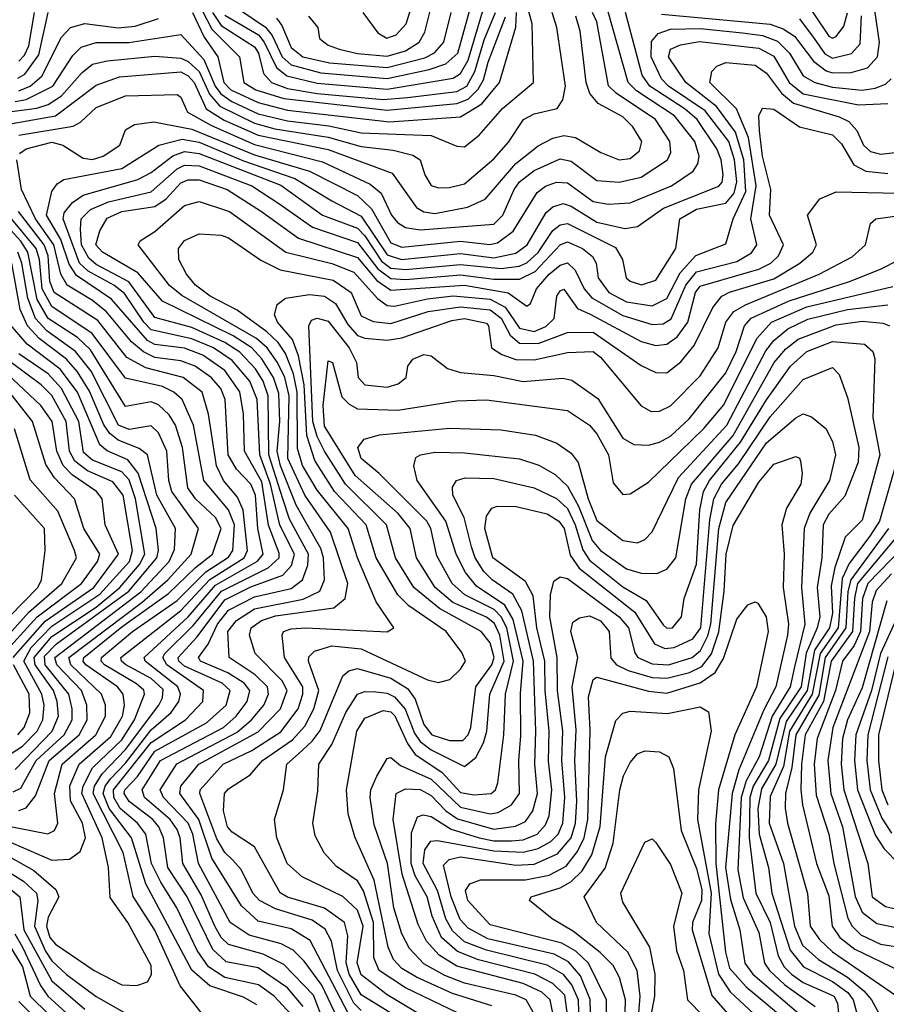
# Model space of a CAD drawing. Extents: x 501367 to 657802, y 482273 to 547541.
# Tile 448 of 656: x 568818 to 571171, y 524523 to 527196. Entities that reach past the tile are written whole.
import ezdxf

# ---------------------------------------------------------------- set-up
doc = ezdxf.new("R2010")
doc.units = 0

msp = doc.modelspace()

# ---------------------------------------------------------------- linework, layer by layer
at = {"layer": '0CON20XD'}
for points in [[(570560.6, 527210.6), (570855, 527183.3), (570890.6, 527170.6), (570921.1, 527151.1), (570973.1, 527083.1), (571007.2, 527057.2), (571025, 527051.5), (571075, 527052.2), (571119.5, 527065), (571146.9, 527095), (571152.3, 527135), (571121.7, 527345)], [(568805, 526974.1), (568835, 526979.3), (568907.5, 527015), (568961.7, 527098.3), (568985, 527121.5), (569025, 527133.8), (569113.7, 527133.7), (569255, 527155.9), (569318.1, 527088.1), (569348.2, 527015), (569364.2, 526994.2), (569393.4, 526973.4), (569465, 526940.7), (569545, 526920.9), (569657.4, 526907.4), (569745, 526889), (569935, 526881.5), (570005, 526852.7), (570025, 526851.1), (570065, 526882.4), (570128.4, 526955), (570212.9, 527025), (570208.7, 527185), (570179, 527295)], [(569385, 527243.4), (569485.4, 527175.4), (569502.9, 527152.9), (569530.3, 527095), (569555, 527073.7), (569635, 527051.7), (569815, 527035.8), (569929.3, 527060.7), (569975, 527075.8), (570007.3, 527105), (570062.3, 527305)], [(569602, 527205), (569626.9, 527175), (569631.5, 527145), (569655, 527127.1), (569685, 527115.6), (569735, 527104.3), (569815, 527097.2), (569865, 527110.9), (569902.5, 527135), (569917.6, 527162.4), (569947.7, 527282.3)], [(569285, 527276.3), (569339.8, 527169.8), (569414.1, 527095), (569426.6, 527025), (569459, 527005), (569535, 526981.7), (569815, 526950.5), (570005, 526968.4), (570035, 526980.1), (570062.9, 527007.1), (570077.2, 527032.8), (570089.4, 527080.6), (570136.7, 527203.3)], [(570935, 527270.6), (571015, 527151.1), (571025, 527146), (571035, 527150), (571055, 527178.7), (571065.6, 527214.4)], [(569375, 527207.7), (569465.7, 527155), (569481.5, 527135), (569515, 527066.5), (569543.2, 527043.2), (569625, 527023.1), (569815, 527007.2), (569995, 527037.1), (570015, 527049.9), (570035, 527086), (570079.7, 527235)], [(568719.6, 526900.4), (568914.8, 526935), (569025, 527018.5), (569089, 527041), (569255, 527053.9), (569275, 527043.2), (569291.4, 527025), (569324, 526954), (569372.7, 526922.7), (569465, 526882), (569655, 526843.1), (569829.2, 526779.2), (569895, 526685.7), (569915, 526674.5), (569945, 526669.4), (570033.2, 526686.8), (570081.7, 526708.3), (570164.8, 526805.2), (570225, 526853), (570265, 526874.5), (570295, 526881.2), (570326.4, 526876.4), (570395.6, 526835), (570445, 526815.6), (570475, 526819), (570500.2, 526839.8), (570507, 526865), (570482.1, 526905), (570455, 526931.9), (570388.3, 526968.3), (570365.8, 526995.8), (570355.7, 527025), (570339.1, 527165), (570327.5, 527205)], [(568795, 526946.5), (568864, 526956), (568895, 526965.9), (568930.8, 526989.2), (568987.6, 527052.4), (569015.3, 527074.7), (569055.6, 527084.4), (569185, 527096.8), (569255, 527091.2), (569275, 527082.8), (569305, 527054.9), (569333.3, 526993.3), (569361.5, 526961.5), (569455, 526914.6), (569510.8, 526899.2), (569655, 526876.8), (569745, 526851.8), (569831.6, 526841.6), (569885, 526828.4), (569905.3, 526815), (569917.3, 526775), (569935, 526746.2), (569955, 526739.3), (569985, 526740.2), (570025, 526750.6), (570105, 526818.1), (570145, 526863.2), (570185.4, 526925), (570215, 526940.7), (570276.9, 526955), (570292, 526978), (570300, 527015), (570276.5, 527175), (570263.4, 527215)], [(568813, 527037), (568831.6, 527048.4), (568869.8, 527100.2), (568894.9, 527215)], [(568815, 527083), (568830.9, 527099.1), (568842.6, 527125), (568857.6, 527215)], [(568815, 526882), (568962.8, 526907.2), (568982.5, 526917.5), (569025, 526957.3), (569105, 526988.8), (569245, 526992.7), (569255, 526985.6), (569273.1, 526945), (569338.5, 526908.5), (569455, 526856.9), (569640.3, 526810.3), (569769.3, 526749.3), (569799.4, 526725), (569827.1, 526665), (569843.5, 526645), (569865, 526631.9), (569905.1, 526625.1), (570105, 526641), (570129.1, 526665), (570159.9, 526735), (570175, 526755.5), (570215, 526786.7), (570285, 526818.6), (570315, 526812.2), (570385, 526759.5), (570445.2, 526755.1), (570505, 526768.4), (570577, 526815), (570585.6, 526835), (570582.7, 526865), (570543.8, 526925), (570436.8, 526996.8), (570416.5, 527016.5), (570385, 527190.3), (570373.2, 527215)], [(568817.3, 526832.7), (568835, 526845.4), (568905, 526863.4), (568935, 526854.8), (568990.2, 526820.2), (569015, 526816.5), (569044.7, 526825), (569089.7, 526855), (569105, 526897.1), (569129.1, 526910.9), (569181.5, 526918.5), (569285, 526898.7), (569455, 526829.1), (569604.5, 526784.5), (569735, 526718.8), (569772.8, 526682.8), (569825, 526590.5), (569855, 526578.4), (570015, 526595.1), (570094.4, 526585.6), (570115, 526590), (570158, 526622), (570222.8, 526727.2), (570245.8, 526744.2), (570275, 526754.8), (570305, 526753.3), (570375, 526702.3), (570415.2, 526694.9), (570475, 526698.3), (570587.2, 526745), (570646.2, 526785), (570658.9, 526805), (570662.6, 526825), (570650.6, 526865), (570595.4, 526935), (570492.3, 527002.3), (570469.6, 527025), (570413.4, 527223.4)], [(569555.2, 524495.2), (569508.6, 524545), (569465.7, 524575.7), (569375, 524596.3), (569330.7, 524625), (569299.4, 524669.4), (569244, 524785), (569200.9, 524855), (569175.3, 524905), (569160.3, 524985), (569137.9, 525015), (569090.2, 525055), (569073.4, 525085), (569072.5, 525105), (569175, 525234.1), (569268.2, 525295), (569314.8, 525345), (569316.5, 525375), (569217, 525445), (569206.6, 525465), (569211.8, 525475), (569288.4, 525551.6), (569365.3, 525645), (569492.2, 525707.8), (569522.3, 525735), (569522.6, 525747.4), (569493.4, 525823.4), (569475, 525941), (569428, 526025), (569425.3, 526125), (569415.6, 526185.6), (569375, 526243.6), (569314.9, 526284.9), (569265, 526303.9), (569185, 526314), (569165.1, 526325.1), (569067.1, 526437.1), (568971.7, 526501.6), (568952.1, 526532.1), (568929.4, 526599.4), (568890.6, 526665), (568905, 526729.5), (568919.4, 526750.6), (568937.7, 526762.3), (569095, 526791.5), (569195.1, 526854.9), (569258.6, 526871.4), (569305, 526863), (569425, 526812.7), (569564.9, 526764.9), (569665, 526703.8), (569745, 526662.9), (569815, 526557.4), (569854.8, 526544.8), (570015, 526560.8), (570105, 526549), (570165, 526562), (570195.4, 526585), (570247.2, 526672.8), (570265, 526687.8), (570293.1, 526696.9), (570315, 526689.9), (570385, 526646), (570461, 526629), (570495, 526634.3), (570565.7, 526684.3), (570716.1, 526743.9), (570724.7, 526755), (570727.8, 526775), (570722.7, 526815), (570710.6, 526845), (570657.2, 526925), (570625, 526953.1), (570528.2, 527015), (570508, 527045), (570462.7, 527215)], [(569287.2, 527215), (569318.7, 527148.7), (569355.6, 527095), (569371.8, 527025), (569391.1, 527005), (569465, 526971.4), (569545, 526949.9), (569821.8, 526918.2), (570015, 526932.1), (570072.9, 526967.1), (570120.6, 527025), (570164.8, 527175.2), (570167, 527215)], [(569341.3, 527215), (569365, 527180.3), (569455, 527122.3), (569466, 527105), (569480, 527050), (569501, 527025), (569545, 527008.9), (569625, 526995.6), (569805, 526979.6), (569870.4, 526985), (570005, 527000.9), (570031.4, 527015), (570053.2, 527055), (570078.6, 527141.4), (570109.2, 527215)], [(569515, 527199.7), (569529.8, 527179.8), (569555, 527120.8), (569586.9, 527095), (569659, 527079), (569815, 527065.7), (569917.8, 527092.2), (569944, 527106), (569969.1, 527135), (569989.3, 527215)], [(569749, 527215), (569789.8, 527159.8), (569814.2, 527145.8), (569840, 527155), (569866.7, 527185), (569879.4, 527225)], [(570935, 527198.4), (570974.8, 527144.8), (571003.6, 527103.6), (571025, 527091.4), (571076.2, 527103.8), (571099.6, 527130.4), (571103.7, 527206.3)], [(568815, 527003.1), (568845.8, 527015), (568877.7, 527042.3), (568931.6, 527148.4), (568955.4, 527175), (568994.9, 527185.1), (569085, 527173.5), (569131.4, 527178.6), (569195, 527198.8)], [(569587.1, 524517.1), (569545, 524568.3), (569465, 524622.4), (569378.3, 524638.3), (569341.8, 524671.8), (569272.6, 524815), (569219.9, 524895), (569208, 524975), (569195.3, 525005), (569178.9, 525025), (569115, 525073.3), (569101.3, 525095), (569103.5, 525105), (569138, 525142), (569185, 525209.9), (569325, 525287.2), (569378.6, 525335), (569389, 525375), (569367.3, 525395), (569265, 525441), (569249.7, 525455), (569248.2, 525465), (569299.7, 525520.3), (569375, 525621.5), (569445, 525656.5), (569532.3, 525687.7), (569556.1, 525713.9), (569563.9, 525745), (569523.7, 525823.7), (569498.8, 525935), (569469.3, 526015), (569462.2, 526165), (569442.3, 526215), (569395, 526270.4), (569343.9, 526305), (569285, 526329.5), (569175, 526354.4), (569154.6, 526375), (569102.2, 526452.2), (569073, 526475), (569003.3, 526513.3), (568979.7, 526535), (568935.8, 526655), (568938.1, 526671.9), (568960.8, 526699.2), (568990.4, 526719.6), (569138.2, 526761.8), (569175, 526780.9), (569233.6, 526826.4), (569265, 526837.8), (569305, 526832.6), (569526.6, 526746.6), (569639.6, 526665), (569735, 526629.7), (569755, 526609.5), (569800.4, 526540.4), (569825, 526521), (569865, 526517.8), (570015, 526531.2), (570125, 526520.4), (570173.5, 526526.5), (570195, 526535.7), (570225, 526564.1), (570265, 526623.6), (570285, 526639), (570305, 526642.4), (570435, 526577.5), (570454.4, 526545), (570464.7, 526495), (570475, 526486.2), (570506, 526476), (570545, 526488.6), (570599.6, 526575), (570610.2, 526655), (570655, 526681.5), (570735, 526697.9), (570757.7, 526725), (570764.6, 526755.4), (570758.6, 526815), (570742.8, 526865), (570678.5, 526948.5), (570579.7, 527015), (570560.6, 527035), (570531.9, 527095), (570533.6, 527136.4), (570551.2, 527158.8), (570585, 527169.8), (570665, 527172.3), (570780.1, 527160.1), (570835, 527153.2), (570875, 527137.3), (570907.9, 527105), (570945, 527043.6), (570976.7, 527025), (571025, 527012.7), (571105, 527004.9), (571140.4, 527009.6), (571168.9, 527021.1), (571183.9, 527035)], [(569655, 524444.4), (569615, 524547.8), (569535, 524631.4), (569478.9, 524658.9), (569385, 524685.7), (569365.1, 524705), (569347.2, 524735), (569310.8, 524820.8), (569260.2, 524905), (569253.6, 524975), (569245, 524998.1), (569226.2, 525025), (569156.9, 525085), (569150.2, 525105), (569199.7, 525185), (569370.9, 525275), (569405.9, 525305), (569435.4, 525345), (569442.5, 525375), (569427.1, 525395), (569383.2, 525423.2), (569308.3, 525455), (569303.1, 525465), (569329, 525501), (569354.4, 525555), (569385, 525593.3), (569455, 525629.6), (569555, 525651.9), (569585.8, 525675), (569600.3, 525715), (569601.9, 525745), (569550, 525840), (569532, 525895), (569493.9, 526015), (569492.2, 526175), (569479, 526215), (569458.3, 526248.3), (569415, 526293.5), (569375, 526320), (569285, 526360.2), (569185, 526387.4), (569114.3, 526484.3), (569025, 526531.6), (569005, 526548.2), (568985.2, 526585), (568983.1, 526626.9), (568984.9, 526655.1), (569009.7, 526680.3), (569058.8, 526701.2), (569175, 526728.5), (569245, 526790.9), (569265, 526800.9), (569305, 526799), (569448.3, 526745), (569524.1, 526695), (569612.8, 526632.8), (569735, 526591.2), (569790, 526520), (569825, 526493.1), (569865, 526491), (570015, 526503.7), (570105, 526491.7), (570175, 526491.6), (570217.3, 526512.7), (570285, 526584.9), (570305, 526593.1), (570345.8, 526575), (570372.8, 526552.8), (570382.7, 526535), (570388.5, 526495), (570417.2, 526455), (570465, 526429.6), (570535, 526419), (570575, 526438.8), (570610.9, 526509.1), (570653.8, 526556.2), (570735, 526587.5), (570755.1, 526655), (570789.1, 526729.1), (570783.6, 526815), (570760.8, 526890.8), (570709.9, 526959.9), (570626.4, 527025), (570579.3, 527095), (570585, 527115.7), (570612.2, 527127.8), (570663.2, 527136.8), (570825, 527118.8), (570865, 527096.9), (570907.1, 527025), (570945, 526994.2), (571095.6, 526964.4), (571175, 526968.6)], [(569688.4, 524468.4), (569638.2, 524575), (569590.2, 524640.2), (569560.1, 524670.1), (569527.7, 524687.7), (569440.6, 524710.6), (569389.3, 524745), (569303.4, 524905), (569287.4, 524985), (569275.3, 525015), (569208.5, 525085), (569199.1, 525105), (569244.4, 525175.6), (569408.5, 525261.5), (569446.9, 525295), (569480.4, 525335), (569492.8, 525365), (569490.5, 525385), (569457.1, 525417.1), (569386.3, 525465), (569383, 525535), (569406.1, 525565), (569455, 525596.9), (569587.1, 525622.9), (569632.7, 525645), (569645.7, 525675), (569642.5, 525735), (569635, 525760.7), (569568.5, 525878.5), (569526.2, 525985), (569516.9, 526025), (569524.4, 526105), (569521.5, 526181.5), (569506.5, 526225), (569475.3, 526275.3), (569447.6, 526305), (569397.5, 526337.5), (569205, 526431.8), (569138.6, 526508.6), (569042.5, 526565), (569024.6, 526585), (569035, 526622.7), (569055, 526656.8), (569095, 526675.6), (569185, 526688.4), (569215, 526709.9), (569255, 526752.6), (569275, 526761.1), (569305, 526761.6), (569380.8, 526735), (569474.4, 526675), (569575, 526602.6), (569735, 526550.2), (569787.5, 526487.5), (569825, 526461.6), (570025, 526475.3), (570144, 526454), (570195, 526418.1), (570204.6, 526425.4), (570221.2, 526465), (570254.9, 526505), (570285, 526529.5), (570305, 526535.8), (570326, 526516), (570350.4, 526465), (570371.1, 526441.1), (570455, 526393.2), (570535, 526368.2), (570565, 526370.7), (570586.2, 526383.8), (570626.8, 526475), (570655, 526511.4), (570765, 526539.6), (570805, 526562.6), (570818.8, 526585), (570802.5, 526655), (570817.5, 526745), (570796.1, 526876.1), (570763.7, 526953.7), (570691.4, 527025), (570696.9, 527055), (570710.5, 527069.5), (570735, 527079.7), (570815, 527072), (570845, 527050.5), (570886.2, 526996.2), (570919.1, 526969.1), (571042.6, 526932.6), (571069.2, 526919.2), (571090.6, 526895), (571108.8, 526855), (571128, 526838), (571155, 526830.4), (571195, 526835.7)], [(569709.6, 524499.6), (569606.4, 524696.4), (569555, 524728.5), (569465, 524748.8), (569420.2, 524790.2), (569339.6, 524919.6), (569303.9, 525025), (569252.1, 525095), (569255.1, 525115), (569303.9, 525175), (569465, 525262.5), (569526.2, 525325), (569543.7, 525375), (569530.8, 525400.8), (569456.7, 525475), (569441.3, 525525), (569446.5, 525545), (569473.8, 525565), (569512.5, 525577.5), (569670.9, 525599.1), (569701, 525625), (569708.3, 525665), (569661.9, 525805), (569591.9, 525905), (569545.8, 526005), (569549.4, 526175), (569537.9, 526225), (569517.8, 526265), (569489.5, 526305), (569460.6, 526330.6), (569257.5, 526447.5), (569224.6, 526474.6), (569139.1, 526585), (569144.8, 526595.2), (569185, 526621.1), (569265, 526691.3), (569305, 526701.9), (569387.3, 526675), (569540, 526565), (569665, 526534), (569725, 526510.4), (569788.9, 526438.9), (569815, 526419.6), (569835, 526418.2), (569925, 526438.3), (569995, 526446.5), (570095, 526436.8), (570135.4, 526415.4), (570175, 526358.6), (570215, 526349.7), (570246.6, 526363.4), (570269, 526385), (570276.4, 526445), (570285, 526460), (570295, 526464), (570332, 526412), (570366.8, 526396.8), (570505, 526322.7), (570545, 526311.7), (570575, 526315.1), (570602.7, 526335), (570631.5, 526375), (570652.6, 526455), (570665, 526472.6), (570825, 526519.1), (570856.9, 526535), (570878, 526555), (570891.7, 526585), (570853.3, 526665), (570857.3, 526735), (570834.3, 526825), (570826.1, 526893.9), (570824.8, 526935.2), (570835, 526955.4), (570865, 526953.1), (570935.4, 526905.4), (571025, 526883.6), (571048.7, 526858.7), (571082.3, 526802.3), (571114.7, 526784.7), (571175, 526778)], [(569461.7, 524521.7), (569425, 524543), (569333.8, 524573.8), (569285.5, 524615.5), (569160.1, 524850.1), (569121.3, 524975), (569060.4, 525055), (569044.1, 525095), (569049.6, 525115), (569064.5, 525135.5), (569105, 525177.6), (569175, 525268.5), (569229.1, 525315), (569250, 525345), (569254.2, 525365), (569247.1, 525385), (569158.2, 525455), (569155.5, 525465), (569274.8, 525575.2), (569349.2, 525660.8), (569463.7, 525726.3), (569478.8, 525745), (569464, 525815), (569457.7, 525905), (569445.2, 525935.2), (569406.2, 525976.2), (569383.6, 526015), (569375.4, 526165), (569364.1, 526195), (569338, 526225), (569294.3, 526255), (569255, 526269.5), (569185, 526278.9), (569154, 526294), (569121.2, 526321.2), (569053.3, 526403.3), (569015, 526433.8), (568946.4, 526475), (568929.6, 526505), (568910.7, 526585), (568860.3, 526655), (568822.5, 526735), (568810, 526815)], [(569745, 524506.1), (569725, 524526.7), (569680.8, 524615), (569664.6, 524695), (569647.3, 524727.3), (569611.7, 524751.7), (569512.6, 524782.6), (569468.8, 524805), (569451.1, 524825), (569419.2, 524889.1), (569395.7, 524915), (569375, 524935.5), (569352.8, 524972.8), (569306.4, 525095), (569307.3, 525105), (569370.6, 525175), (569447.8, 525212.2), (569526.8, 525263.2), (569574.2, 525325), (569586.7, 525365), (569586.4, 525385), (569537, 525465), (569530, 525525), (569534.1, 525535), (569555, 525542.5), (569595, 525544.9), (569815, 525534.2), (569833.1, 525545), (569785.4, 525615.4), (569735.1, 525735), (569709.6, 525815), (569625, 525918.8), (569586, 525986), (569572.2, 526032.2), (569571, 526185), (569561.2, 526235), (569539.5, 526289.5), (569519.3, 526319.3), (569488.7, 526348.7), (569407.8, 526407.8), (569334.8, 526445), (569294.8, 526475), (569270.4, 526505), (569249.8, 526545), (569248.6, 526575), (569265, 526596.8), (569305, 526614.8), (569365, 526611.2), (569385, 526603.6), (569472.7, 526542.7), (569525, 526516.6), (569668.6, 526488.6), (569717.8, 526455), (569745, 526391.8), (569777, 526377), (569825, 526371.4), (569926.6, 526403.4), (570015, 526416.4), (570095, 526408.1), (570125, 526385.9), (570149.4, 526339.4), (570175, 526318.1), (570225, 526317), (570305, 526347.2), (570375, 526348), (570505, 526257.5), (570545, 526238.4), (570575, 526237.3), (570612.5, 526267.5), (570648.9, 526311.1), (570700, 526415), (570724.5, 526445.5), (570745, 526456.6), (570865, 526492.5), (570935.7, 526535), (570971.1, 526565), (570980.8, 526585), (570956.8, 526665), (570990.4, 526709.6), (571035, 526728.7), (571205, 526725.4)], [(569310.7, 524500.7), (569253.2, 524573.2), (569185, 524724.3), (569125.9, 524815.9), (569098.4, 524935), (569017.2, 525095), (569021.2, 525115), (569041.6, 525148.4), (569105, 525214.7), (569195.4, 525335), (569205.6, 525355), (569207.3, 525377.3), (569175, 525407.6), (569105.5, 525445), (569093.8, 525455), (569092.7, 525465), (569255, 525592.6), (569333.7, 525676.3), (569427.6, 525735), (569436.3, 525755), (569424.2, 525864.2), (569409.4, 525899.4), (569371.5, 525945), (569351.8, 525985), (569330.5, 526125), (569312.9, 526185), (569261.1, 526225), (569160.6, 526250.6), (569108.5, 526278.5), (569029.4, 526379.4), (568911.2, 526455), (568899.4, 526485), (568895.2, 526555), (568884.4, 526585), (568814, 526675)], [(569877.4, 524467.4), (569745, 524549), (569712.7, 524605), (569704.1, 524635.9), (569709.1, 524709.1), (569699.5, 524745), (569645, 524784.4), (569545, 524813.8), (569525, 524826.1), (569455, 524950.9), (569395, 524990.3), (569381.8, 525005), (569371.3, 525048.7), (569374, 525095), (569385, 525108.1), (569443.8, 525146.2), (569477, 525185), (569558.7, 525241.3), (569592.2, 525277.8), (569616.2, 525325), (569629.7, 525375), (569601.5, 525455), (569603.2, 525466.8), (569617.8, 525482.2), (569665, 525496.4), (569745, 525488.5), (569925, 525404.1), (569955, 525397.1), (569985.2, 525404.8), (570015, 525433.1), (570028.1, 525455), (570018.2, 525478.2), (569975.7, 525535), (569874.6, 525604.6), (569844.6, 525634.6), (569785.4, 525735), (569758.4, 525825), (569672.1, 525915), (569619.4, 525999.4), (569597.2, 526067.2), (569590.3, 526205), (569575, 526283.1), (569558, 526328), (569518.1, 526375), (569509.5, 526395), (569517.1, 526422.9), (569539.7, 526440.3), (569605, 526449.8), (569645, 526445.1), (569675, 526425.2), (569708.6, 526368.6), (569735, 526339), (569755, 526331), (569815, 526325.6), (569855, 526332.3), (569990.6, 526379.4), (570025, 526384.8), (570085, 526371.8), (570090.8, 526365), (570098.8, 526305), (570126.9, 526286.9), (570165, 526273.8), (570215, 526272.6), (570305, 526292.9), (570375, 526295.5), (570395, 526279.8), (570505, 526147.3), (570532.3, 526132.3), (570555, 526133.6), (570585, 526147.3), (570665, 526229), (570714.5, 526305), (570734.6, 526375), (570756.6, 526403.4), (570788.2, 526421.8), (570988.8, 526505), (571077.8, 526552.2), (571113.8, 526585), (571127.4, 526642.6), (571142.5, 526655), (571284.9, 526675.1)], [(568758, 524978), (568905, 524914.8), (568952.5, 524917.5), (568982.1, 524937.9), (568996.5, 524975), (568988.1, 525015), (568955.2, 525075.2), (568954.1, 525115.9), (568978.8, 525175), (569065, 525250.3), (569097.1, 525305), (569102.5, 525335), (569098.4, 525365), (569083, 525385), (568997.3, 525445), (568990.3, 525455), (568991.8, 525465), (569095, 525548.2), (569222, 525638), (569295, 525708.9), (569341.6, 525745), (569364.4, 525815), (569349.1, 525845), (569294.6, 525895), (569274.6, 525925), (569259.9, 526035), (569240.3, 526095), (569223.1, 526123.1), (569195, 526150.5), (569175, 526159), (569105, 526146), (569009.5, 526299.5), (568975, 526332.8), (568895.3, 526385), (568865, 526436.7), (568839.7, 526565), (568820.8, 526595), (568755.7, 526665)], [(568766.8, 524936.8), (568856.3, 524886.3), (568915.7, 524835), (568924.4, 524815), (568895, 524760.2), (568890.3, 524735), (568899.4, 524705), (568915, 524686.4), (569019.7, 524615), (569095, 524576.1), (569135.9, 524574.1), (569165, 524584.3), (569176, 524604), (569175, 524628.9), (569111, 524745), (569063.3, 524813.3), (569058.7, 524895), (569041.9, 524975), (568986.8, 525095), (568989.8, 525115), (569015.7, 525165), (569095, 525240.8), (569129.2, 525295), (569156.6, 525365), (569155, 525375.6), (569135, 525393.4), (569048, 525445), (569038.5, 525455), (569039.6, 525465), (569123.8, 525535), (569245, 525619.7), (569322.9, 525697.1), (569385, 525736.5), (569396.5, 525755), (569400.8, 525825), (569385, 525865.5), (569317.9, 525945), (569289.3, 526095), (569259.1, 526165), (569236.6, 526185), (569205, 526199.8), (569105, 526222.6), (569014.4, 526344.4), (568905, 526417.4), (568878.6, 526465), (568871.8, 526545), (568862.2, 526575), (568787.3, 526665)], [(568625, 525038.4), (568894.1, 524985.9), (568912.5, 524995), (568920.9, 525015), (568911.8, 525095), (568933.1, 525175), (569024.4, 525255), (569051.1, 525305), (569050.7, 525335), (569039.7, 525365), (568956.1, 525445), (568950.8, 525465), (569150.5, 525615), (569219.5, 525675), (569283.3, 525745), (569303.2, 525815), (569230.8, 525915), (569222.7, 525945), (569217, 526025), (569194.7, 526074.7), (569175, 526093.2), (569115, 526083.1), (569085.9, 526095), (569011.9, 526241.9), (568969.6, 526295), (568891.1, 526351.1), (568860.9, 526385), (568839.5, 526439.5), (568823.8, 526535), (568813, 526565)], [(568815, 525049.2), (568835, 525056.5), (568860.6, 525089.4), (568897.8, 525185), (568979.6, 525255), (569001.3, 525295), (569000, 525335), (568985.3, 525375), (568918.5, 525445), (568913.2, 525465), (569147, 525643), (569223.6, 525725), (569238, 525758), (569241, 525815), (569190.2, 525905), (569164.4, 526014.4), (569142.3, 526032.3), (569085, 526054.5), (569062.7, 526072.7), (569046.5, 526096.5), (569007.5, 526187.5), (568975, 526239.7), (568944.5, 526274.5), (568870.5, 526330.5), (568838.6, 526365), (568819.2, 526409.2), (568796.6, 526535)], [(570005.3, 524435), (569815, 524548.8), (569745, 524603.2), (569734.3, 524635.7), (569750.2, 524735), (569735, 524778.7), (569695, 524816.2), (569585, 524869.4), (569544, 524905), (569515.5, 524975), (569509.8, 525025), (569534.2, 525105), (569543.2, 525175), (569575, 525203.4), (569612.2, 525237.8), (569633.3, 525266.7), (569695.2, 525414.8), (569711.3, 525428.7), (569735, 525434.8), (569825, 525408.7), (569870.6, 525380.6), (569891.5, 525351.5), (569915, 525282.5), (569936.9, 525255), (569985, 525239.7), (570020.5, 525239.5), (570035, 525254.8), (570042.2, 525275), (570055.8, 525385), (570099.6, 525445), (570106.1, 525465), (570095, 525504.7), (570071.1, 525535), (569957.5, 525597.5), (569887.5, 525655), (569838, 525735), (569814, 525825), (569702.3, 525935), (569645, 526024.8), (569625, 526064.8), (569613.8, 526105), (569603.2, 526365), (569610.2, 526379.8), (569625, 526385.9), (569655, 526377.4), (569712.1, 526305), (569732.1, 526265), (569737.1, 526225), (569755, 526204.7), (569815, 526198.2), (569845, 526207.5), (569866.7, 526225), (569871.5, 526255), (569885, 526274.4), (569915, 526287.3), (569935, 526283.1), (569979.1, 526249.1), (570015, 526238), (570105, 526230.1), (570185, 526214.2), (570292.5, 526222.5), (570317.2, 526217.2), (570387.8, 526167.8), (570455, 526060.2), (570485, 526042.4), (570525, 526040.6), (570555, 526049.1), (570585, 526065.8), (570635, 526112.2), (570735, 526237.4), (570762.6, 526295), (570786, 526365), (570804.1, 526385.9), (570906.9, 526433.1), (571071.1, 526485), (571155, 526518.7), (571206.6, 526545)], [(570079.3, 524465), (569865, 524567.9), (569793.9, 524615), (569779.6, 524649.6), (569778.3, 524745), (569751.6, 524831.6), (569735, 524858.1), (569677.5, 524897.5), (569644.8, 524934.8), (569620.4, 524980.4), (569614, 525015), (569627.4, 525102.6), (569630, 525175), (569665, 525228.1), (569703.5, 525315), (569735, 525364.8), (569755, 525372.3), (569785, 525371.1), (569815, 525368.1), (569835, 525358), (569864.3, 525324.3), (569889.4, 525259.4), (569905, 525236.7), (569935, 525213.9), (570025, 525169), (570056.6, 525193.4), (570077.4, 525232.6), (570086, 525265), (570094.5, 525365), (570133.2, 525455), (570121.4, 525525), (570106.9, 525556.9), (570085, 525573.9), (569993.9, 525613.9), (569945.4, 525655), (569894.9, 525735), (569878.2, 525815), (569845.4, 525855.4), (569728.9, 525958.9), (569645, 526092.5), (569641.4, 526148.6), (569655, 526270), (569666.9, 526265), (569692.2, 526172.2), (569711.9, 526151.9), (569735, 526140), (569844.1, 526135.9), (570005, 526161.7), (570085, 526164), (570305, 526135.2), (570365, 526095.2), (570385, 526071.9), (570416.2, 526015), (570429, 525939), (570455, 525907.1), (570475, 525908.5), (570525, 525940.6), (570611.8, 526025), (570675, 526086.4), (570729.3, 526150.7), (570819.5, 526330.5), (570858.9, 526375), (570955, 526416.1), (571188.5, 526471.5)], [(570099.4, 524519.4), (569993, 524553), (569895, 524597), (569855, 524620.6), (569833, 524645), (569818.5, 524678.5), (569779.9, 524859.9), (569727.8, 524977.8), (569709.8, 525039.8), (569704.8, 525105), (569733, 525265), (569755, 525299.5), (569805, 525320.9), (569825, 525317.3), (569836.1, 525306.1), (569870.9, 525230.9), (569891.6, 525201.6), (569963.7, 525153.7), (570015, 525098.2), (570051.9, 525091.9), (570097.7, 525095), (570109.4, 525105), (570115.7, 525124.3), (570132, 525255), (570136.3, 525365), (570158.9, 525455), (570140.7, 525545), (570125.1, 525575.1), (570106.4, 525595), (570025.9, 525635), (569992.1, 525665), (569949.9, 525740.1), (569934.1, 525815), (569923.2, 525835), (569793.9, 525963.9), (569745, 526004.4), (569736, 526035), (569752.6, 526057.4), (569795, 526069.1), (569985, 526086.8), (570125, 526082.5), (570218.1, 526068.1), (570276.5, 526046.5), (570315, 526019.4), (570334.3, 525994.3), (570361.4, 525895), (570385, 525836.2), (570455, 525782), (570495, 525775.9), (570515.5, 525785), (570535, 525805.5), (570606.6, 525953.4), (570737.4, 526095), (570843.2, 526296.8), (570865.1, 526324.9), (570903.6, 526356.4), (570957.2, 526382.8), (571065, 526409.2), (571175, 526421.8)], [(568800.4, 525099.6), (568820.4, 525109.6), (568862.1, 525185), (568938.4, 525255), (568959.9, 525295), (568960.4, 525325), (568950.8, 525365), (568886.8, 525445), (568885, 525468.1), (568918, 525502), (569113.9, 525645), (569190.3, 525735), (569194.9, 525755), (569188.5, 525815), (569139.4, 525965), (569111.2, 526001.2), (569055.4, 526025.4), (569035, 526041.6), (568974.7, 526184.7), (568927.3, 526247.3), (568838, 526315), (568786.4, 526375)], [(570227.2, 524475), (570193.2, 524535), (570165, 524548.1), (570025, 524580.9), (569971.7, 524601.7), (569915, 524633.4), (569876.1, 524675), (569855, 524714.7), (569833.8, 524785), (569815.9, 524905), (569779.9, 525010.1), (569769.6, 525085), (569771.2, 525105), (569787.4, 525142.6), (569815, 525190.8), (569825, 525193.1), (569851.3, 525171.3), (569935, 525133.9), (570015, 525057.9), (570095, 525040), (570116.5, 525043.5), (570153, 525065), (570174.8, 525095), (570172.7, 525185), (570178.3, 525251.7), (570177.2, 525367.2), (570184.7, 525455), (570157.9, 525567.9), (570135, 525606.4), (570058.3, 525658.3), (570027.9, 525695), (570002.8, 525745), (569974.9, 525834.9), (569896.6, 525945), (569887.7, 525985), (569892.9, 526007.1), (569906, 526015), (569945, 526021.5), (570025, 526019.8), (570175, 526003.8), (570226.8, 525986.8), (570271.5, 525961.5), (570305, 525929.5), (570335.1, 525875.1), (570372.5, 525782.5), (570394.9, 525754.9), (570465, 525705.4), (570505, 525693.5), (570547.7, 525692.3), (570575, 525704.3), (570599.5, 525735), (570626.2, 525895), (570641.9, 525935), (570755, 526067.6), (570866.6, 526265), (570897.7, 526302.3), (570931.7, 526328.3), (571035, 526367.6), (571105, 526377.4), (571162.4, 526372.4), (571179.5, 526365)], [(570272.4, 524462.4), (570258.2, 524535), (570235.8, 524555.8), (570185, 524579.5), (570005, 524626.7), (569956.5, 524656.5), (569922.4, 524695), (569899.8, 524739.8), (569856.2, 524876.2), (569831.9, 525025), (569840.3, 525095), (569865, 525107.9), (569905, 525106.7), (569935, 525090.4), (569975, 525048.6), (570006.5, 525026.5), (570105, 524998.7), (570163.5, 525006.5), (570190.6, 525019.4), (570211.3, 525048.7), (570223.8, 525095), (570216.1, 525175), (570219.1, 525265), (570212.6, 525455), (570180.9, 525590.9), (570156.5, 525636.5), (570100.3, 525675), (570077.9, 525697.9), (570054.2, 525735), (570044.8, 525765.2), (570024.3, 525844.3), (569993.5, 525905), (569993, 525927), (570003.9, 525945), (570027.4, 525952.6), (570105, 525950.6), (570215, 525925.2), (570275, 525895.9), (570305, 525868.8), (570326.2, 525825), (570347, 525757), (570365, 525729), (570455, 525656.6), (570519.1, 525619.1), (570565, 525553.1), (570575, 525544), (570590.5, 525545), (570614.7, 525575), (570621.6, 525625), (570655, 525717.8), (570664.4, 525865), (570674.5, 525915), (570690.5, 525945), (570775, 526048.7), (570845, 526163.7), (570910.6, 526255), (570955, 526294.8), (571025, 526322.5), (571111.1, 526315), (571134.3, 526295), (571139.8, 526275), (571134.3, 526115), (571153.1, 526015), (571105, 525837.7), (571059.1, 525790.9), (571031.2, 525708.8), (571021.1, 525658.9), (571024.3, 525585), (571016.5, 525545), (570975.8, 525484.2), (570955.9, 525375), (570898.7, 525291.3), (570871.2, 525175), (570832.2, 525107.8), (570821.6, 525055), (570825.1, 524985), (570851.2, 524895), (570860.3, 524825), (570909.8, 524669.8), (570945.5, 524625), (571025, 524584.9), (571065.8, 524555), (571080.5, 524535), (571102.9, 524455)], [(568800.2, 525465), (568886.6, 525563.4), (569019.3, 525655), (569086.4, 525745), (569049.5, 525825), (569042, 525895), (569026, 525915), (568960.5, 525960.5), (568936.1, 525986.1), (568918.2, 526025), (568905.7, 526105), (568875, 526149), (568707.3, 526305)], [(568745, 525172), (568825, 525224.3), (568865.3, 525265), (568880.7, 525295), (568884.1, 525335), (568878.2, 525365), (568828.5, 525455), (568848.7, 525491.3), (568905, 525550), (569035, 525636.7), (569115.4, 525725), (569123.9, 525755), (569098.2, 525905), (569071, 525941), (569001.6, 525971.6), (568967.8, 525997.8), (568953.3, 526025), (568943.6, 526105), (568905, 526176), (568876, 526205), (568794.9, 526265)], [(568805, 525160.9), (568905.5, 525265), (568922.7, 525305), (568919.6, 525345), (568909.6, 525375), (568859.6, 525445), (568856.8, 525465), (568905, 525521.2), (569025, 525601.4), (569090, 525655), (569142.9, 525717.1), (569157.8, 525745), (569131.8, 525895), (569115, 525946.5), (569095, 525968.6), (569015, 526000.2), (568991.3, 526021.3), (568978.3, 526105), (568930.9, 526195), (568895, 526234.7), (568815, 526288.4)], [(570307.6, 524475), (570297.7, 524547.7), (570265, 524579.9), (570216.7, 524605), (570063.5, 524643.5), (570006.2, 524666.2), (569963.4, 524705), (569937.3, 524762.7), (569924.3, 524815), (569891.8, 524871.8), (569880.8, 524905), (569881.4, 524988.6), (569898.1, 525031.9), (569912.8, 525037.2), (569935, 525033), (569988.9, 524998.9), (570065.3, 524975), (570105, 524967.2), (570153, 524967), (570185, 524969.4), (570222.6, 524985), (570245, 525010), (570255.3, 525035), (570262.2, 525105), (570253.2, 525183.2), (570255.6, 525265), (570244.6, 525375), (570243.5, 525455), (570222.1, 525545), (570212, 525632), (570190.9, 525670.9), (570102.2, 525735), (570080.4, 525815), (570085, 525848.5), (570099.7, 525870.3), (570115, 525875.7), (570165.6, 525874.4), (570250, 525855), (570281.3, 525835), (570296.2, 525815), (570312, 525742), (570336.8, 525706.8), (570487.5, 525587.5), (570541.7, 525501.7), (570569.4, 525489.4), (570595, 525492), (570645, 525515.7), (570666.8, 525545), (570691.8, 525838.2), (570702.8, 525895), (570723.3, 525935), (570769.6, 525990.4), (570855, 526117.8), (570945, 526218.8), (571025, 526251.5), (571043, 526233), (571065, 526170), (571096.3, 526035), (571094.2, 525995), (571057.7, 525902.3), (571015, 525853.9), (570999.6, 525825), (570995.4, 525735.4), (570982.8, 525655), (570990.2, 525575), (570983.3, 525545), (570953.3, 525476.7), (570939.4, 525385), (570881.2, 525298.8), (570850.6, 525185), (570809, 525115), (570800.3, 525085), (570798.5, 524975), (570816.8, 524825), (570855.1, 524745.1), (570876.7, 524655), (570893.3, 524625), (570913.2, 524605), (570945, 524582.4), (571029, 524545), (571038.3, 524525), (571045.1, 524455)], [(568774.3, 525475), (568865.3, 525575), (568985.6, 525665), (569029.1, 525725), (569035.7, 525745), (568991.4, 525815), (568966.2, 525895), (568912.4, 525952.4), (568888.8, 525988.8), (568852.3, 526105), (568774.3, 526205)], [(570337.5, 524435), (570334.9, 524535), (570316.5, 524576.5), (570293.9, 524603.9), (570249.6, 524629.6), (570085, 524670.1), (570025, 524693), (569992.8, 524722.8), (569974.9, 524755.1), (569952.4, 524832.4), (569913.6, 524905), (569917.8, 524942.2), (569934.4, 524965.6), (569952.3, 524967.7), (570105, 524939.4), (570185, 524936.1), (570225, 524946.1), (570259.7, 524965), (570279.3, 524985), (570292.7, 525015), (570297.8, 525085), (570289.5, 525185), (570292, 525265), (570278.2, 525375), (570277.4, 525465), (570256.9, 525575), (570258.5, 525635), (570267.8, 525672.2), (570285, 525683.4), (570305, 525679), (570445.7, 525575), (570471.1, 525545), (570487.6, 525477.6), (570496.2, 525465), (570535, 525447.7), (570579.2, 525445), (570643.8, 525465), (570666.3, 525483.7), (570686.5, 525523.5), (570694.7, 525555), (570716.2, 525815), (570735, 525885.2), (570845, 526047.4), (570925, 526115.2), (570945, 526125.8), (570967.7, 526117.7), (571006.3, 526086.3), (571025, 526051.1), (571032.6, 526015), (571016.5, 525945), (570963.2, 525856.8), (570948, 525815), (570940.3, 525655), (570949.1, 525555), (570921.2, 525438.8), (570909.7, 525385), (570860.9, 525305), (570825.7, 525195), (570790, 525130), (570777, 525085), (570767.9, 524887.9), (570781.9, 524811.9), (570825, 524718.5), (570840.2, 524635), (570853.3, 524615), (570895, 524575.8), (570977.2, 524517.2)], [(568741.1, 525475), (568842.6, 525587.4), (568932.1, 525665), (568971.5, 525735), (568966.7, 525755), (568921.6, 525861.6), (568846.5, 525946.5), (568804, 526085)], [(570368.1, 524465), (570366.5, 524536.5), (570340.6, 524600.6), (570308.2, 524638.2), (570269.3, 524659.3), (570089.2, 524700.8), (570035, 524730.1), (570013.5, 524753.5), (569988.8, 524815), (569968.8, 524901.2), (569984.1, 524915.9), (570015, 524923.9), (570165, 524901.3), (570215, 524903.9), (570277.9, 524932.1), (570315.1, 524974.9), (570327.2, 525015), (570330.3, 525075), (570324.9, 525184.9), (570328.4, 525268.4), (570317.5, 525385), (570333.5, 525465), (570314.3, 525535), (570319.7, 525560.3), (570337.7, 525572.3), (570365, 525577.5), (570395, 525564.5), (570418.1, 525535), (570422.8, 525462.8), (570438.3, 525445), (570469.5, 525429.5), (570535, 525410.7), (570575, 525408.2), (570636.5, 525423.5), (570670, 525440), (570695.8, 525474.2), (570715.9, 525534.1), (570730.9, 525645), (570736.2, 525745), (570755, 525823.2), (570825, 525940.3), (570865, 525989.3), (570925, 526010), (570935, 526005.8), (570937.6, 525997.6), (570942, 525965), (570938.3, 525935), (570900, 525870), (570887.3, 525825), (570893.7, 525745), (570890.9, 525655), (570905.1, 525555.1), (570902.8, 525525), (570870.6, 525385), (570837.9, 525322.1), (570770.3, 525159.7), (570752.6, 525095), (570734, 524895), (570747.3, 524807.3), (570773.4, 524725), (570786.5, 524635), (570808.6, 524605), (570951.9, 524481.9)], [(571200.9, 526005), (571151.8, 525835), (571126.1, 525793.9), (571070.3, 525719.7), (571051, 525679), (571040, 525545), (570991.1, 525475), (570969.8, 525365), (570907.9, 525265), (570891.5, 525168.5), (570855, 525087.7), (570852.5, 525015), (570891.8, 524905), (570921, 524735), (570943.3, 524683.3), (570986.5, 524645), (571065, 524596.7), (571109.7, 524559.7), (571130.6, 524535), (571157.1, 524487.1), (571185, 524459.2)], [(568752.4, 525537.6), (568867.2, 525655), (568876.6, 525675), (568886.5, 525755), (568884.8, 525815), (568803.7, 525905)], [(571176.9, 525815), (571074.5, 525675.5), (571065.9, 525644.1), (571061, 525545), (571004.8, 525465), (570987.3, 525362.7), (570925.3, 525255), (570914.4, 525165.6), (570896.6, 525095), (570895.8, 525055.8), (570902.3, 525015), (570956.3, 524823.7), (570964.3, 524735), (570988.9, 524698.9), (571025, 524665.4), (571225, 524528.2)], [(571205, 525799.3), (571092.9, 525665), (571084.1, 525625.9), (571078.7, 525535), (571021, 525455), (571000.2, 525345), (570950.3, 525255), (570940.7, 525175), (570938.4, 525105), (570943.5, 525065), (570981.6, 524905), (571015, 524817.3), (571023.7, 524735), (571044.8, 524704.8), (571085, 524672.5), (571205.4, 524615.4)], [(571215, 525762), (571120.9, 525665), (571105.7, 525625), (571100.6, 525535), (571083.2, 525496.8), (571051.9, 525455), (571032.9, 525375), (570983.2, 525245), (570975.1, 525175), (570980.7, 525090.7), (571014.9, 524985), (571027.9, 524905), (571066.6, 524756.6), (571078.1, 524735), (571101.7, 524711.7), (571155, 524686.8), (571225, 524675.7)], [(571185, 525691.3), (571143.3, 525646.7), (571132.4, 525615), (571125.3, 525535), (571025.2, 525275), (571011.8, 525185), (571020, 525095), (571051.9, 525005), (571085.8, 524815.8), (571105, 524773), (571145, 524742.4), (571215, 524728)], [(571223.5, 525625), (571154.7, 525475.3), (571130.1, 525375), (571088, 525255), (571084.2, 525185), (571092.6, 525105), (571141.7, 524981.7), (571165, 524945.2), (571203.5, 524905)], [(570410.9, 524465), (570411.2, 524535), (570361.7, 524635), (570327.5, 524667.5), (570289.5, 524689.5), (570095, 524739.3), (570034.5, 524805), (570028, 524832), (570039.8, 524850.2), (570068.6, 524861.4), (570191.2, 524861.2), (570255, 524874.2), (570301.5, 524898.5), (570332.2, 524937.8), (570349.9, 524975), (570360.5, 525025), (570366.4, 525266.4), (570362.4, 525357.6), (570375, 525404.7), (570385, 525411.2), (570525, 525372.8), (570575, 525368.2), (570665, 525395.7), (570706.3, 525423.7), (570728.5, 525461.5), (570765, 525568.9), (570795, 525607.8), (570815, 525615.6), (570821.7, 525611.7), (570844.2, 525575), (570850, 525535), (570818.1, 525385), (570759.6, 525255), (570715.1, 525105), (570706.9, 525013.1), (570707.6, 524905), (570733.7, 524665), (570745, 524620.9), (570790.4, 524570.4), (570915.9, 524465.9)], [(571171.8, 525618.2), (571105, 525381.9), (571065.6, 525295), (571052, 525245), (571048, 525175), (571055.8, 525105), (571120.6, 524905), (571132.4, 524815), (571168.5, 524788.5), (571215, 524777.4)], [(571175, 525466.1), (571120.3, 525255), (571118, 525185), (571126.6, 525105), (571158.4, 525028.4), (571185, 524987.9)], [(571199.8, 525465), (571149.9, 525255), (571149.7, 525185), (571158.6, 525105), (571175, 525064.5)], [(568812.7, 525255), (568830.2, 525275), (568845.3, 525314.7), (568843.5, 525365), (568801.3, 525445)], [(570460.8, 524465), (570462.6, 524535), (570446, 524596), (570428.9, 524628.9), (570394.2, 524664.2), (570321.2, 524721.2), (570263.3, 524755), (570202, 524805), (570206, 524815), (570285, 524839.5), (570314.3, 524855.7), (570344.5, 524885.5), (570370.8, 524929.2), (570393.7, 525006.3), (570408.2, 525195), (570436.3, 525293.7), (570455, 525313.2), (570475, 525319), (570577, 525313), (570665, 525330.8), (570687.5, 525317.5), (570695.6, 525265), (570660.9, 525105), (570657.9, 525025), (570695.2, 524825), (570688.4, 524715), (570715.3, 524605.3), (570747.1, 524557.1), (570876.4, 524436.4)], [(570495.7, 524465), (570502.5, 524545), (570494.6, 524615), (570468.6, 524665), (570383.8, 524745), (570350.5, 524815), (570407, 524893), (570429.2, 524960.8), (570447, 525105), (570456.9, 525143.1), (570475, 525180), (570495, 525203.5), (570515, 525210.9), (570555, 525208.8), (570580, 525195), (570593, 525163), (570613.6, 524995), (570655, 524892), (570669.4, 524835), (570669.1, 524805), (570644.9, 524745), (570643.2, 524725), (570696.8, 524546.8), (570757.3, 524477.3)], [(570527.1, 524465), (570542.6, 524545), (570543.1, 524605), (570528.7, 524678.7), (570455, 524800.5), (570450, 524825), (570515, 524963.3), (570535, 524972), (570545, 524962.5), (570585, 524902.5), (570615.7, 524825), (570592.7, 524735), (570600.9, 524669.1), (570619.8, 524615), (570630.7, 524535), (570805, 524358.3)], [(568745, 524909.4), (568827.6, 524857.6), (568863.6, 524825), (568866.7, 524805), (568857.8, 524735), (568887.7, 524667.7), (568905, 524641.6), (568945, 524603.8), (569025, 524544.5), (569105, 524499.2)], [(568772.4, 524852.4), (568818.2, 524815), (568829.1, 524725), (568905, 524587.3), (568995, 524510.3)], [(568804.4, 524714.4), (568825, 524678.6), (568874.1, 524574.1), (568893.9, 524545), (568982.5, 524465)], [(568787.6, 524687.6), (568825.1, 524625), (568846.1, 524545), (568946.6, 524446.6)], [(568815, 524530.8), (568915, 524430.7)]]:
    msp.add_lwpolyline(points, dxfattribs=at)

doc.saveas('drawing.dxf')
